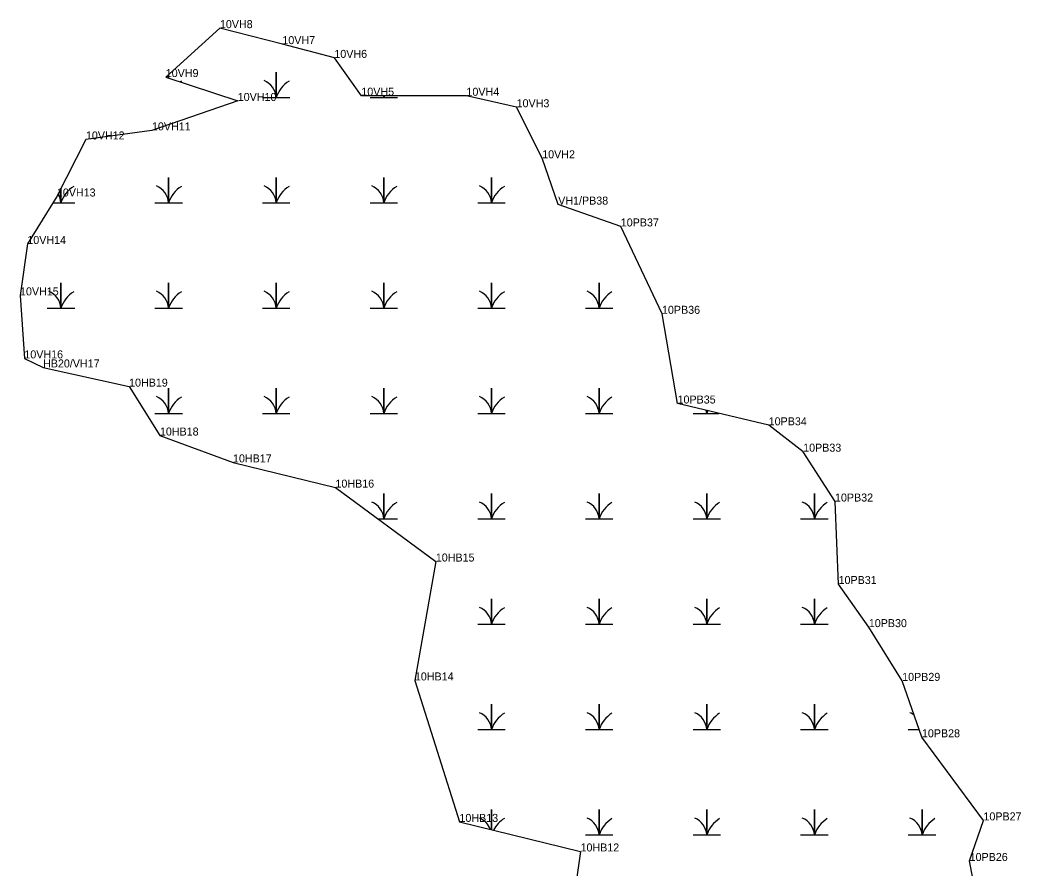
# Model space of a CAD drawing. Extents: x 2072529 to 2268796, y 436423 to 470406.
# Drawn here: x 2222007 to 2222633, y 449226 to 449756 of the extents above; entities that cross this region are included whole.
import ezdxf

# ---------------------------------------------------------------- set-up
doc = ezdxf.new("R2010")
doc.units = 0
for name, color, linetype in [('Exist Environmental Wetland Boundary', 7, 'Continuous'), ('Exist Environmental Wetland Boundary Cogo Comment', 7, 'Continuous'), ('Exist Hydro Swamp or Marsh', 7, 'Continuous'), ('Old_Level_20', 7, 'Continuous')]:
    doc.layers.add(name, color=color, linetype=linetype)

msp = doc.modelspace()

# ---------------------------------------------------------------- linework, layer by layer
at = {"layer": 'Exist Environmental Wetland Boundary'}
for points in [[(2222382.69, 449627.1), (2222343.58, 449640.75), (2222333.59, 449669.65), (2222317.62, 449701.54), (2222286.27, 449708.72), (2222220.6, 449708.77), (2222203.74, 449732.37), (2222171.26, 449740.96), (2222132.24, 449750.94), (2222098.41, 449720.39), (2222143.38, 449705.46), (2222089.79, 449687.09), (2222048.52, 449681.41), (2222030.4, 449645.81), (2222011.93, 449616.15), (2222007.35, 449584.05), (2222010.07, 449544.7), (2222021.75, 449539.03), (2222075.49, 449527.06), (2222094.77, 449496.52), (2222140.42, 449479.74), (2222204.43, 449463.99), (2222267.12, 449417.83), (2222254.06, 449343.56), (2222281.89, 449255.21), (2222357.54, 449236.75), (2222349.29, 449178.13)], [(2222605.64, 449204.45), (2222600.65, 449230.81), (2222609.26, 449256.17), (2222570.83, 449308.05), (2222558.48, 449343.29), (2222537.65, 449376.86), (2222518.77, 449403.79), (2222516.53, 449455.3), (2222496.63, 449486.43), (2222475.1, 449502.89), (2222418.16, 449516.51), (2222408.44, 449572.53), (2222382.69, 449627.1)]]:
    msp.add_lwpolyline(points, dxfattribs=at)
at = {"layer": 'Exist Hydro Swamp or Marsh'}
for points in [[(2222100.16, 449719.8), (2222100.16, 449721.97)], [(2222100.16, 449721.97), (2222100.16, 449719.8)], [(2222158.81, 449707.72), (2222167.41, 449707.72), (2222167.41, 449723.51), (2222167.41, 449707.72), (2222176.02, 449707.72)], [(2222226.06, 449707.72), (2222234.66, 449707.72), (2222234.66, 449708.76)], [(2222234.66, 449708.76), (2222234.66, 449707.72), (2222243.27, 449707.72)], [(2222091.56, 449641.92), (2222100.16, 449641.92), (2222100.16, 449657.71), (2222100.16, 449641.92), (2222108.77, 449641.92)], [(2222158.81, 449641.92), (2222167.41, 449641.92), (2222167.41, 449657.71), (2222167.41, 449641.92), (2222176.02, 449641.92)], [(2222226.06, 449641.92), (2222234.66, 449641.92), (2222234.66, 449657.71), (2222234.66, 449641.92), (2222243.27, 449641.92)], [(2222293.31, 449641.92), (2222301.91, 449641.92), (2222301.91, 449657.71), (2222301.91, 449641.92), (2222310.52, 449641.92)], [(2222027.98, 449641.92), (2222032.91, 449641.92), (2222032.91, 449650.75)], [(2222032.91, 449650.75), (2222032.91, 449641.92), (2222041.52, 449641.92)], [(2222024.31, 449576.12), (2222032.91, 449576.12), (2222032.91, 449591.91), (2222032.91, 449576.12), (2222041.52, 449576.12)], [(2222091.56, 449576.12), (2222100.16, 449576.12), (2222100.16, 449591.91), (2222100.16, 449576.12), (2222108.77, 449576.12)], [(2222158.81, 449576.12), (2222167.41, 449576.12), (2222167.41, 449591.91), (2222167.41, 449576.12), (2222176.02, 449576.12)], [(2222226.06, 449576.12), (2222234.66, 449576.12), (2222234.66, 449591.91), (2222234.66, 449576.12), (2222243.27, 449576.12)], [(2222293.31, 449576.12), (2222301.91, 449576.12), (2222301.91, 449591.91), (2222301.91, 449576.12), (2222310.52, 449576.12)], [(2222360.56, 449576.12), (2222369.16, 449576.12), (2222369.16, 449591.91), (2222369.16, 449576.12), (2222377.77, 449576.12)], [(2222091.56, 449510.32), (2222100.16, 449510.32), (2222100.16, 449526.11), (2222100.16, 449510.32), (2222108.77, 449510.32)], [(2222158.81, 449510.32), (2222167.41, 449510.32), (2222167.41, 449526.11), (2222167.41, 449510.32), (2222176.02, 449510.32)], [(2222226.06, 449510.32), (2222234.66, 449510.32), (2222234.66, 449526.11), (2222234.66, 449510.32), (2222243.27, 449510.32)], [(2222293.31, 449510.32), (2222301.91, 449510.32), (2222301.91, 449526.11), (2222301.91, 449510.32), (2222310.52, 449510.32)], [(2222360.56, 449510.32), (2222369.16, 449510.32), (2222369.16, 449526.11), (2222369.16, 449510.32), (2222377.77, 449510.32)], [(2222427.81, 449510.32), (2222436.41, 449510.32), (2222436.41, 449512.14)], [(2222436.41, 449512.14), (2222436.41, 449510.32), (2222444.02, 449510.32)], [(2222230.87, 449444.52), (2222234.66, 449444.52), (2222234.66, 449460.31), (2222234.66, 449444.52), (2222243.27, 449444.52)], [(2222293.31, 449444.52), (2222301.91, 449444.52), (2222301.91, 449460.31), (2222301.91, 449444.52), (2222310.52, 449444.52)], [(2222360.56, 449444.52), (2222369.16, 449444.52), (2222369.16, 449460.31), (2222369.16, 449444.52), (2222377.77, 449444.52)], [(2222427.81, 449444.52), (2222436.41, 449444.52), (2222436.41, 449460.31), (2222436.41, 449444.52), (2222445.02, 449444.52)], [(2222495.06, 449444.52), (2222503.66, 449444.52), (2222503.66, 449460.31), (2222503.66, 449444.52), (2222512.27, 449444.52)], [(2222293.31, 449378.72), (2222301.91, 449378.72), (2222301.91, 449394.51), (2222301.91, 449378.72), (2222310.52, 449378.72)], [(2222360.56, 449378.72), (2222369.16, 449378.72), (2222369.16, 449394.51), (2222369.16, 449378.72), (2222377.77, 449378.72)], [(2222427.81, 449378.72), (2222436.41, 449378.72), (2222436.41, 449394.51), (2222436.41, 449378.72), (2222445.02, 449378.72)], [(2222495.06, 449378.72), (2222503.66, 449378.72), (2222503.66, 449394.51), (2222503.66, 449378.72), (2222512.27, 449378.72)], [(2222293.31, 449312.92), (2222301.91, 449312.92), (2222301.91, 449328.71), (2222301.91, 449312.92), (2222310.52, 449312.92)], [(2222360.56, 449312.92), (2222369.16, 449312.92), (2222369.16, 449328.71), (2222369.16, 449312.92), (2222377.77, 449312.92)], [(2222427.81, 449312.92), (2222436.41, 449312.92), (2222436.41, 449328.71), (2222436.41, 449312.92), (2222445.02, 449312.92)], [(2222495.06, 449312.92), (2222503.66, 449312.92), (2222503.66, 449328.71), (2222503.66, 449312.92), (2222512.27, 449312.92)], [(2222562.31, 449312.92), (2222569.12, 449312.92)], [(2222301.91, 449250.33), (2222301.91, 449262.91), (2222301.91, 449250.33)], [(2222360.56, 449247.12), (2222369.16, 449247.12), (2222369.16, 449262.91), (2222369.16, 449247.12), (2222377.77, 449247.12)], [(2222427.81, 449247.12), (2222436.41, 449247.12), (2222436.41, 449262.91), (2222436.41, 449247.12), (2222445.02, 449247.12)], [(2222495.06, 449247.12), (2222503.66, 449247.12), (2222503.66, 449262.91), (2222503.66, 449247.12), (2222512.27, 449247.12)], [(2222562.31, 449247.12), (2222570.91, 449247.12), (2222570.91, 449262.91), (2222570.91, 449247.12), (2222579.52, 449247.12)]]:
    msp.add_lwpolyline(points, dxfattribs=at)
for centre, radius, start, end in [((2222118.41, 449701.66), 19.22, 122.12745, 125.0022), ((2222155.15, 449706.84), 12.3, 4.14034, 67.53497), ((2222185.66, 449701.66), 19.22, 122.12745, 161.62219), ((2222222.4, 449706.84), 12.3, 4.14034, 9.00664), ((2222252.91, 449701.66), 19.22, 158.33216, 161.62219), ((2222051.16, 449635.86), 19.22, 122.12745, 161.62219), ((2222087.9, 449641.04), 12.3, 4.14034, 67.53497), ((2222118.41, 449635.86), 19.22, 122.12745, 161.62219), ((2222155.15, 449641.04), 12.3, 4.14034, 67.53497), ((2222185.66, 449635.86), 19.22, 122.12745, 161.62219), ((2222222.4, 449641.04), 12.3, 4.14034, 67.53497), ((2222252.91, 449635.86), 19.22, 122.12745, 161.62219), ((2222289.65, 449641.04), 12.3, 4.14034, 67.53497), ((2222320.16, 449635.86), 19.22, 122.12745, 161.62219), ((2222020.65, 449641.04), 12.3, 4.14034, 30.98983), ((2222020.65, 449575.24), 12.3, 4.14034, 67.53497), ((2222051.16, 449570.06), 19.22, 122.12745, 161.62219), ((2222087.9, 449575.24), 12.3, 4.14034, 67.53497), ((2222118.41, 449570.06), 19.22, 122.12745, 161.62219), ((2222155.15, 449575.24), 12.3, 4.14034, 67.53497), ((2222185.66, 449570.06), 19.22, 122.12745, 161.62219), ((2222222.4, 449575.24), 12.3, 4.14034, 67.53497), ((2222252.91, 449570.06), 19.22, 122.12745, 161.62219), ((2222289.65, 449575.24), 12.3, 4.14034, 67.53497), ((2222320.16, 449570.06), 19.22, 122.12745, 161.62219), ((2222356.9, 449575.24), 12.3, 4.14034, 67.53497), ((2222387.41, 449570.06), 19.22, 122.12745, 161.62219), ((2222087.9, 449509.44), 12.3, 4.14034, 67.53497), ((2222118.41, 449504.26), 19.22, 122.12745, 161.62219), ((2222155.15, 449509.44), 12.3, 4.14034, 67.53497), ((2222185.66, 449504.26), 19.22, 122.12745, 161.62219), ((2222222.4, 449509.44), 12.3, 4.14034, 67.53497), ((2222252.91, 449504.26), 19.22, 122.12745, 161.62219), ((2222289.65, 449509.44), 12.3, 4.14034, 67.53497), ((2222320.16, 449504.26), 19.22, 122.12745, 161.62219), ((2222356.9, 449509.44), 12.3, 4.14034, 67.53497), ((2222387.41, 449504.26), 19.22, 122.12745, 161.62219), ((2222424.15, 449509.44), 12.3, 4.14034, 13.04442), ((2222454.66, 449504.26), 19.22, 156.29887, 161.62219), ((2222222.4, 449443.64), 12.3, 4.14034, 67.53497), ((2222252.91, 449438.46), 19.22, 122.12745, 161.62219), ((2222289.65, 449443.64), 12.3, 4.14034, 67.53497), ((2222320.16, 449438.46), 19.22, 122.12745, 161.62219), ((2222356.9, 449443.64), 12.3, 4.14034, 67.53497), ((2222387.41, 449438.46), 19.22, 122.12745, 161.62219), ((2222424.15, 449443.64), 12.3, 4.14034, 67.53497), ((2222454.66, 449438.46), 19.22, 122.12745, 161.62219), ((2222491.4, 449443.64), 12.3, 4.14034, 67.53497), ((2222521.91, 449438.46), 19.22, 122.12745, 161.62219), ((2222289.65, 449377.84), 12.3, 4.14034, 67.53497), ((2222320.16, 449372.66), 19.22, 122.12745, 161.62219), ((2222356.9, 449377.84), 12.3, 4.14034, 67.53497), ((2222387.41, 449372.66), 19.22, 122.12745, 161.62219), ((2222424.15, 449377.84), 12.3, 4.14034, 67.53497), ((2222454.66, 449372.66), 19.22, 122.12745, 161.62219), ((2222491.4, 449377.84), 12.3, 4.14034, 67.53497), ((2222521.91, 449372.66), 19.22, 122.12745, 161.62219), ((2222289.65, 449312.04), 12.3, 4.14034, 67.53497), ((2222320.16, 449306.86), 19.22, 122.12745, 161.62219), ((2222356.9, 449312.04), 12.3, 4.14034, 67.53497), ((2222387.41, 449306.86), 19.22, 122.12745, 161.62219), ((2222424.15, 449312.04), 12.3, 4.14034, 67.53497), ((2222454.66, 449306.86), 19.22, 122.12745, 161.62219), ((2222491.4, 449312.04), 12.3, 4.14034, 67.53497), ((2222521.91, 449306.86), 19.22, 122.12745, 161.62219), ((2222558.65, 449312.04), 12.3, 53.44293, 67.53497), ((2222289.65, 449246.24), 12.3, 20.3151, 67.53497), ((2222320.16, 449241.06), 19.22, 122.12745, 152.21138), ((2222356.9, 449246.24), 12.3, 4.14034, 67.53497), ((2222387.41, 449241.06), 19.22, 122.12745, 161.62219), ((2222424.15, 449246.24), 12.3, 4.14034, 67.53497), ((2222454.66, 449241.06), 19.22, 122.12745, 161.62219), ((2222491.4, 449246.24), 12.3, 4.14034, 67.53497), ((2222521.91, 449241.06), 19.22, 122.12745, 161.62219), ((2222558.65, 449246.24), 12.3, 4.14034, 67.53497), ((2222589.16, 449241.06), 19.22, 122.12745, 161.62219)]:
    msp.add_arc(centre, radius, start, end, dxfattribs=at)
at = {"layer": 'Old_Level_20'}
for p, q in [((2222132.24, 449750.94), (2222132.24, 449750.94)), ((2222171.26, 449740.96), (2222171.26, 449740.96)), ((2222203.74, 449732.37), (2222203.74, 449732.37)), ((2222098.41, 449720.39), (2222098.41, 449720.39)), ((2222220.6, 449708.77), (2222220.6, 449708.77)), ((2222286.27, 449708.72), (2222286.27, 449708.72)), ((2222143.38, 449705.46), (2222143.38, 449705.46)), ((2222317.62, 449701.54), (2222317.62, 449701.54)), ((2222048.52, 449681.41), (2222048.52, 449681.41)), ((2222089.79, 449687.09), (2222089.79, 449687.09)), ((2222333.59, 449669.65), (2222333.59, 449669.65)), ((2222030.4, 449645.81), (2222030.4, 449645.81)), ((2222343.58, 449640.75), (2222343.58, 449640.75)), ((2222382.69, 449627.1), (2222382.69, 449627.1)), ((2222011.93, 449616.15), (2222011.93, 449616.15)), ((2222007.35, 449584.05), (2222007.35, 449584.05)), ((2222408.44, 449572.53), (2222408.44, 449572.53)), ((2222010.07, 449544.7), (2222010.07, 449544.7)), ((2222021.75, 449539.03), (2222021.75, 449539.03)), ((2222075.49, 449527.06), (2222075.49, 449527.06)), ((2222418.16, 449516.51), (2222418.16, 449516.51)), ((2222475.1, 449502.89), (2222475.1, 449502.89)), ((2222094.77, 449496.52), (2222094.77, 449496.52)), ((2222496.63, 449486.43), (2222496.63, 449486.43)), ((2222140.42, 449479.74), (2222140.42, 449479.74)), ((2222204.43, 449463.99), (2222204.43, 449463.99)), ((2222516.53, 449455.3), (2222516.53, 449455.3)), ((2222267.12, 449417.83), (2222267.12, 449417.83)), ((2222518.77, 449403.79), (2222518.77, 449403.79)), ((2222537.65, 449376.86), (2222537.65, 449376.86)), ((2222254.06, 449343.56), (2222254.06, 449343.56)), ((2222558.48, 449343.29), (2222558.48, 449343.29)), ((2222570.83, 449308.05), (2222570.83, 449308.05)), ((2222609.26, 449256.17), (2222609.26, 449256.17)), ((2222281.89, 449255.21), (2222281.89, 449255.21)), ((2222357.54, 449236.75), (2222357.54, 449236.75)), ((2222600.65, 449230.81), (2222600.65, 449230.81))]:
    msp.add_line(p, q, dxfattribs=at)

# ---------------------------------------------------------------- texts
at = {"layer": 'Exist Environmental Wetland Boundary Cogo Comment'}
for s, p in [('10VH8', (2222132.24, 449750.94)), ('10VH7', (2222171.26, 449740.96)), ('10VH6', (2222203.74, 449732.37)), ('10VH9', (2222098.41, 449720.39)), ('10VH5', (2222220.6, 449708.77)), ('10VH4', (2222286.27, 449708.72)), ('10VH10', (2222143.38, 449705.46)), ('10VH3', (2222317.62, 449701.54)), ('10VH11', (2222089.79, 449687.09)), ('10VH12', (2222048.52, 449681.41)), ('10VH2', (2222333.59, 449669.65)), ('10VH13', (2222030.4, 449645.81)), ('VH1/PB38', (2222343.58, 449640.75)), ('10PB37', (2222382.69, 449627.1)), ('10VH14', (2222011.93, 449616.15)), ('10VH15', (2222007.35, 449584.05)), ('10PB36', (2222408.44, 449572.53)), ('10VH16', (2222010.07, 449544.7)), ('HB20/VH17', (2222021.75, 449539.03)), ('10HB19', (2222075.49, 449527.06)), ('10PB35', (2222418.16, 449516.51)), ('10PB34', (2222475.1, 449502.89)), ('10HB18', (2222094.77, 449496.52)), ('10PB33', (2222496.63, 449486.43)), ('10HB17', (2222140.42, 449479.74)), ('10HB16', (2222204.43, 449463.99)), ('10PB32', (2222516.53, 449455.3)), ('10HB15', (2222267.12, 449417.83)), ('10PB31', (2222518.77, 449403.79)), ('10PB30', (2222537.65, 449376.86)), ('10HB14', (2222254.06, 449343.56)), ('10PB29', (2222558.48, 449343.29)), ('10PB28', (2222570.83, 449308.05)), ('10HB13', (2222281.89, 449255.21)), ('10PB27', (2222609.26, 449256.17)), ('10HB12', (2222357.54, 449236.75)), ('10PB26', (2222600.65, 449230.81))]:
    msp.add_text(s, height=5, dxfattribs=at).set_placement(p)

doc.saveas('drawing.dxf')
